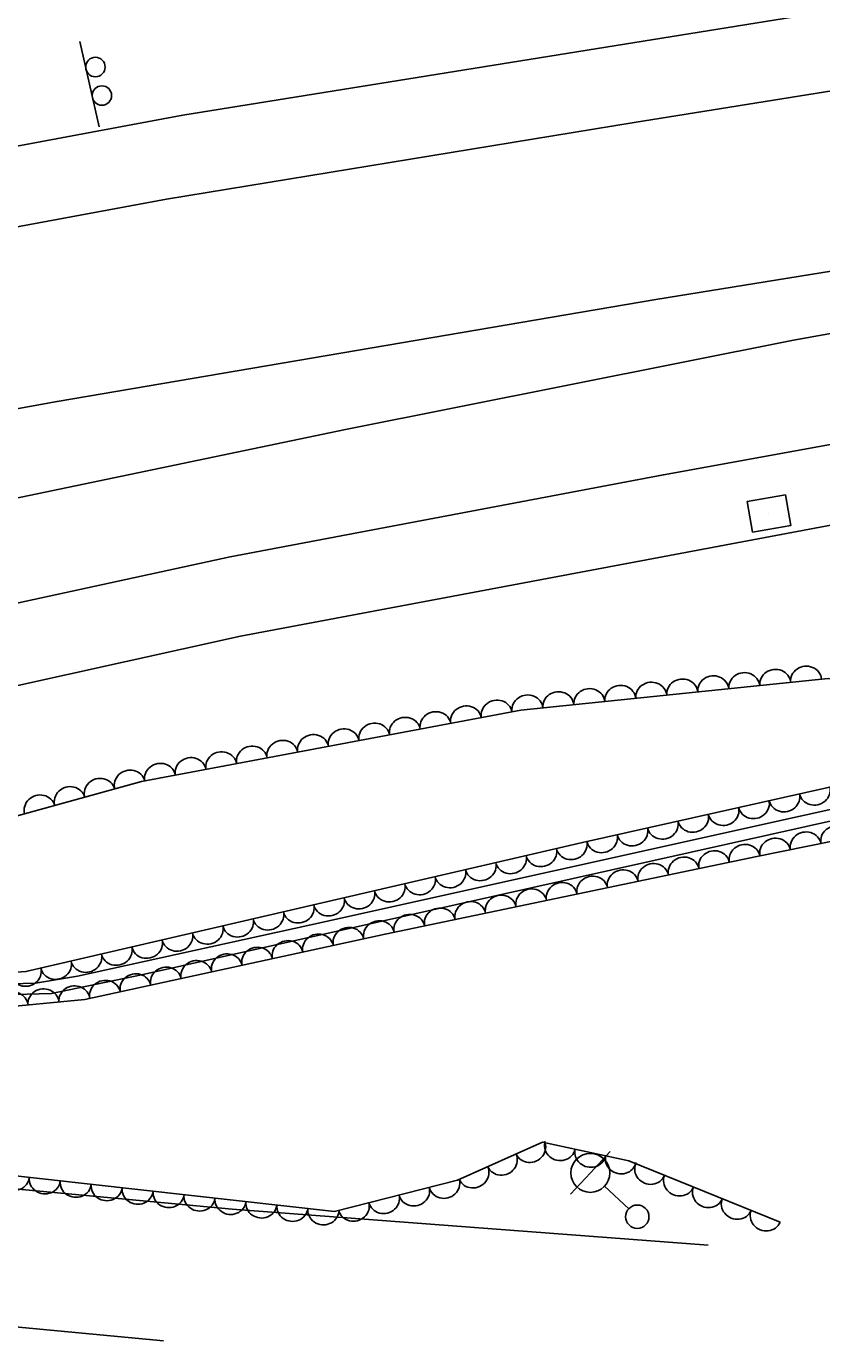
# Model space of a CAD drawing. Extents: x 1722896 to 1754269, y 648279 to 666297.
# Drawn here: x 1747823.4 to 1747925.5, y 652467.2 to 652636 of the extents above; entities that cross this region are included whole.
import ezdxf

# ---------------------------------------------------------------- set-up
doc = ezdxf.new("R2010")
doc.units = 0
for name, color, linetype in [('DESIGN - PUBLIC HEARING - Shapes', 7, 'Continuous'), ('DESIGN - SCRATCH - User 1', 7, 'Continuous'), ('SURVEY - CENTERLINE - Preliminary Text', 7, 'Continuous'), ('SURVEY - DRAINAGE - Natural Features', 7, 'Continuous'), ('SURVEY - DTM - Breaklines', 7, 'Continuous'), ('SURVEY - VEGETATION - Features with Text', 7, 'Continuous')]:
    doc.layers.add(name, color=color, linetype=linetype)

msp = doc.modelspace()

# ---------------------------------------------------------------- linework, layer by layer
at = {"layer": 'DESIGN - PUBLIC HEARING - Shapes'}
msp.add_line((1747832.71, 652623.14), (1747830.25, 652634.07), dxfattribs=at)
for centre in [(1747832.24, 652630.8), (1747833.07, 652627.14)]:
    msp.add_circle(centre, 1.25, dxfattribs=at)
at = {"layer": 'DESIGN - SCRATCH - User 1'}
msp.add_lwpolyline([(1747806.98, 652512.67), (1747824.54, 652513.11), (1747829.94, 652514.03), (1747859.92, 652520.63), (1747954.21, 652541.57), (1748020.41, 652553.18), (1748108.58, 652563.96), (1748198.85, 652575.52), (1748230.62, 652579.34), (1748248.87, 652582.17), (1748249.29, 652580.55), (1748225.18, 652577.32), (1748195.87, 652573.72), (1748096.38, 652561.05), (1748025.8, 652552.3), (1748008.93, 652549.72), (1747970.06, 652542.82), (1747953.85, 652540), (1747838.14, 652514.18), (1747826.59, 652511.79), (1747807.7, 652511.28)], dxfattribs=at)
at = {"layer": 'SURVEY - CENTERLINE - Preliminary Text'}
for points in [[(1748247.62, 652685.87), (1748182.82, 652677.12), (1748097.83, 652664.61), (1748028.31, 652653.74), (1747925.5, 652637.8), (1747843.47, 652624.64), (1747775.33, 652611.9)], [(1747777.58, 652602.03), (1747841.35, 652613.82), (1747901.45, 652623.68), (1747980.52, 652636.34), (1748061.8, 652649.17), (1748137.72, 652660.18), (1748205.38, 652670.02), (1748246.17, 652675.61)], [(1747788.62, 652554.66), (1747849.57, 652567.9), (1747905.21, 652578.42), (1747963.4, 652588.98), (1748037.15, 652601.99), (1748090.79, 652611.26), (1748144.51, 652620.49), (1748210.23, 652631.15), (1748240.58, 652635.88)], [(1747791.71, 652544.58), (1747850.87, 652557.68), (1747920.34, 652570.75), (1748002.53, 652586.23), (1748066.7, 652597.22), (1748085.18, 652596.22), (1748095.66, 652587.27), (1748096.61, 652583.63), (1748103.82, 652584.97), (1748105.08, 652590.39), (1748109.62, 652599.74), (1748120.32, 652606.21), (1748174.11, 652615.42), (1748226.74, 652624.08), (1748252.32, 652627.94)], [(1747782.77, 652579.75), (1747827.32, 652587.86), (1747904.23, 652600.96), (1747970.74, 652611.7), (1748060.57, 652625.62), (1748061.64, 652620.73), (1748022.86, 652613.84), (1747978.62, 652605.89), (1747921.92, 652595.71), (1747864.37, 652584.24), (1747817.73, 652574.53), (1747785.8, 652567.47)], [(1747814.51, 652487.4), (1747849.79, 652484.08), (1747910.93, 652479.47)], [(1747819.61, 652469.19), (1747841, 652467.19)]]:
    msp.add_lwpolyline(points, dxfattribs=at)
at = {"layer": 'SURVEY - DRAINAGE - Natural Features'}
msp.add_line((1747918.76, 652573.43), (1747918.76, 652573.43), dxfattribs=at)
msp.add_lwpolyline([(1747916.63, 652571.04), (1747915.95, 652574.98), (1747920.88, 652575.83), (1747921.56, 652571.89), (1747916.63, 652571.04)], dxfattribs=at)
at = {"layer": 'SURVEY - DTM - Breaklines'}
for p, q in [((1747895.82, 652488.75), (1747898.38, 652491.49)), ((1747895.82, 652488.75), (1747893.26, 652486.02)), ((1747900.75, 652484.14), (1747897.65, 652487.05))]:
    msp.add_line(p, q, dxfattribs=at)
for centre, radius in [((1747895.82, 652488.75), 2.5), ((1747901.85, 652483.12), 1.5)]:
    msp.add_circle(centre, radius, dxfattribs=at)
at = {"layer": 'SURVEY - VEGETATION - Features with Text'}
for points in [[(1747807.65, 652508.78), (1747830.87, 652511.03), (1747869.44, 652519.42), (1747917.19, 652529.38), (1747957.17, 652537.47), (1747939.36, 652520.65), (1747943.16, 652515.93), (1747951.23, 652517.28), (1747976.66, 652525.06), (1748012.21, 652544.39), (1748038.99, 652551.03), (1748074.42, 652554.58), (1748112.9, 652558.71), (1748161.54, 652567.04), (1748184.61, 652567.51), (1748182.23, 652549.43), (1748166.38, 652533.57), (1748149.89, 652529.05), (1748142.76, 652516.27)], [(1747800.02, 652528.49), (1747838.16, 652539.02), (1747886.87, 652548.17), (1747926.36, 652552.25), (1747950.46, 652548.47), (1747943.57, 652542.13), (1747894.82, 652531.21), (1747823.32, 652514.61), (1747806.34, 652513.44)], [(1747920.18, 652482.44), (1747900.75, 652490.28), (1747889.68, 652492.69), (1747878.77, 652487.8), (1747862.93, 652483.8), (1747813.15, 652489.34)]]:
    msp.add_lwpolyline(points, dxfattribs=at)
for centre, major_axis in [((1747923.54, 652551.96), (1.99, 0.21)), ((1747907.63, 652550.31), (1.99, 0.21)), ((1747911.61, 652550.72), (1.99, 0.21)), ((1747915.59, 652551.13), (1.99, 0.21)), ((1747919.57, 652551.55), (1.99, 0.21)), ((1747891.71, 652548.67), (1.99, 0.21)), ((1747895.69, 652549.08), (1.99, 0.21)), ((1747899.67, 652549.49), (1.99, 0.21)), ((1747903.65, 652549.9), (1.99, 0.21)), ((1747879.86, 652546.85), (1.97, 0.37)), ((1747883.79, 652547.59), (1.97, 0.37)), ((1747887.74, 652548.26), (1.99, 0.21)), ((1747872, 652545.38), (1.97, 0.37)), ((1747875.93, 652546.11), (1.97, 0.37)), ((1747864.14, 652543.9), (1.97, 0.37)), ((1747868.07, 652544.64), (1.97, 0.37)), ((1747856.27, 652542.42), (1.97, 0.37)), ((1747860.21, 652543.16), (1.97, 0.37)), ((1747844.48, 652540.21), (1.97, 0.37)), ((1747848.41, 652540.95), (1.97, 0.37)), ((1747852.34, 652541.68), (1.97, 0.37)), ((1747836.65, 652538.6), (1.93, 0.53)), ((1747840.55, 652539.47), (1.97, 0.37)), ((1747832.79, 652537.54), (1.93, 0.53)), ((1747825.08, 652535.41), (1.93, 0.53)), ((1747828.94, 652536.48), (1.93, 0.53)), ((1747920.73, 652537.01), (-1.95, -0.44)), ((1747924.63, 652537.88), (-1.95, -0.44)), ((1747912.92, 652535.26), (-1.95, -0.44)), ((1747916.82, 652536.14), (-1.95, -0.44)), ((1747905.11, 652533.51), (-1.95, -0.44)), ((1747909.02, 652534.39), (-1.95, -0.44)), ((1747897.31, 652531.77), (-1.95, -0.44)), ((1747901.21, 652532.64), (-1.95, -0.44)), ((1747923.48, 652530.66), (1.96, 0.4)), ((1747927.4, 652531.45), (1.96, 0.4)), ((1747889.51, 652529.98), (-1.95, -0.45)), ((1747893.4, 652530.88), (-1.95, -0.45)), ((1747911.73, 652528.24), (1.96, 0.41)), ((1747915.64, 652529.06), (1.96, 0.41)), ((1747919.56, 652529.86), (1.96, 0.4)), ((1747881.72, 652528.17), (-1.95, -0.45)), ((1747885.61, 652529.07), (-1.95, -0.45)), ((1747903.9, 652526.61), (1.96, 0.41)), ((1747907.81, 652527.43), (1.96, 0.41)), ((1747877.82, 652527.26), (-1.95, -0.45)), ((1747896.07, 652524.98), (1.96, 0.41)), ((1747899.98, 652525.79), (1.96, 0.41)), ((1747870.03, 652525.45), (-1.95, -0.45)), ((1747873.92, 652526.36), (-1.95, -0.45)), ((1747888.23, 652523.34), (1.96, 0.41)), ((1747892.15, 652524.16), (1.96, 0.41)), ((1747862.23, 652523.64), (-1.95, -0.45)), ((1747866.13, 652524.55), (-1.95, -0.45)), ((1747880.4, 652521.71), (1.96, 0.41)), ((1747884.32, 652522.53), (1.96, 0.41)), ((1747854.44, 652521.83), (-1.95, -0.45)), ((1747858.34, 652522.74), (-1.95, -0.45)), ((1747872.57, 652520.07), (1.96, 0.41)), ((1747876.49, 652520.89), (1.96, 0.41)), ((1747846.65, 652520.02), (-1.95, -0.45)), ((1747850.55, 652520.93), (-1.95, -0.45)), ((1747864.75, 652518.4), (1.95, 0.43)), ((1747868.66, 652519.25), (1.95, 0.43)), ((1747838.86, 652518.21), (-1.95, -0.45)), ((1747842.75, 652519.12), (-1.95, -0.45)), ((1747856.93, 652516.7), (1.95, 0.43)), ((1747860.84, 652517.55), (1.95, 0.43)), ((1747831.06, 652516.4), (-1.95, -0.45)), ((1747834.96, 652517.31), (-1.95, -0.45)), ((1747849.12, 652515), (1.95, 0.43)), ((1747853.02, 652515.85), (1.95, 0.43)), ((1747827.17, 652515.5), (-1.95, -0.45)), ((1747841.3, 652513.3), (1.95, 0.43)), ((1747845.21, 652514.15), (1.95, 0.43)), ((1747823.27, 652514.6), (-2, -0.14)), ((1747833.48, 652511.6), (1.95, 0.43)), ((1747837.39, 652512.45), (1.95, 0.43)), ((1747821.59, 652510.13), (1.99, 0.19)), ((1747825.57, 652510.51), (1.99, 0.19)), ((1747829.55, 652510.9), (1.99, 0.19)), ((1747888.11, 652491.99), (-1.82, -0.82)), ((1747891.91, 652492.21), (-1.95, 0.43)), ((1747895.82, 652491.35), (-1.95, 0.43)), ((1747884.46, 652490.35), (-1.82, -0.82)), ((1747899.73, 652490.5), (-1.95, 0.43)), ((1747903.49, 652489.17), (-1.85, 0.75)), ((1747821.76, 652488.38), (-1.99, 0.22)), ((1747825.74, 652487.94), (-1.99, 0.22)), ((1747880.81, 652488.71), (-1.82, -0.82)), ((1747907.2, 652487.68), (-1.85, 0.75)), ((1747829.71, 652487.5), (-1.99, 0.22)), ((1747833.69, 652487.06), (-1.99, 0.22)), ((1747837.66, 652486.61), (-1.99, 0.22)), ((1747841.64, 652486.17), (-1.99, 0.22)), ((1747873.18, 652486.39), (-1.94, -0.49)), ((1747877.06, 652487.37), (-1.94, -0.49)), ((1747910.91, 652486.18), (-1.85, 0.75)), ((1747845.61, 652485.73), (-1.99, 0.22)), ((1747849.59, 652485.29), (-1.99, 0.22)), ((1747853.56, 652484.84), (-1.99, 0.22)), ((1747865.43, 652484.43), (-1.94, -0.49)), ((1747869.31, 652485.41), (-1.94, -0.49)), ((1747914.62, 652484.69), (-1.85, 0.75)), ((1747857.54, 652484.4), (-1.99, 0.22)), ((1747861.51, 652483.96), (-1.99, 0.22)), ((1747918.33, 652483.19), (-1.85, 0.75))]:
    msp.add_ellipse(centre, major_axis=major_axis, ratio=0.940188, start_param=0, end_param=3.141593, dxfattribs=at)

doc.saveas('drawing.dxf')
